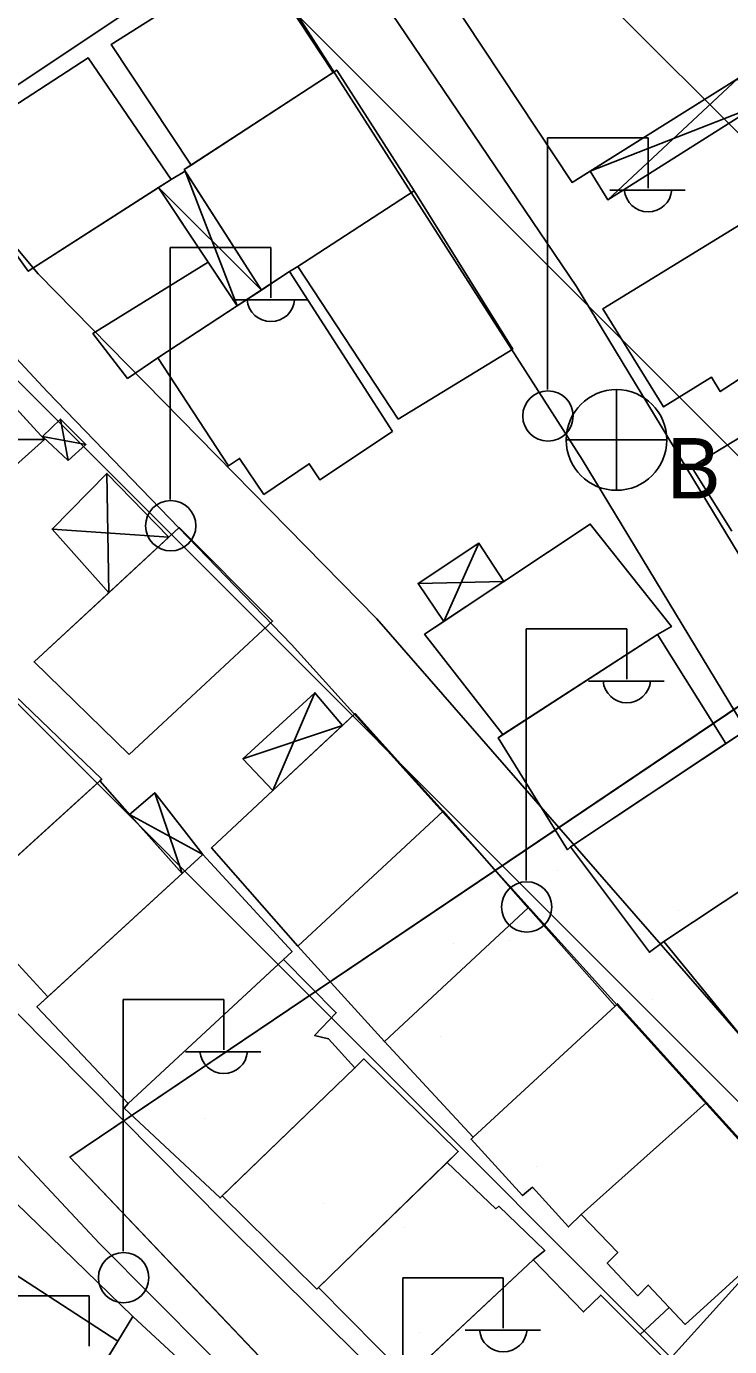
# Model space of a CAD drawing. Extents: x 417995 to 421451, y 4454518 to 4458015.
# Drawn here: x 420904.5 to 420953.4, y 4457372 to 4457463.8 of the extents above; entities that cross this region are included whole.
import ezdxf

# ---------------------------------------------------------------- set-up
doc = ezdxf.new("R2010")
doc.units = 0
for name, color, linetype in [('ADA', 7, 'Continuous'), ('B_Mesken', 7, 'Continuous'), ('B_Sundurma', 7, 'Continuous'), ('Default', 7, 'Continuous'), ('PL_AYA_PARK_DINLENME', 7, 'Continuous'), ('PL_KON_MEV_250', 7, 'Continuous'), ('S_Elektrik_Diregi', 7, 'Continuous'), ('S_Rogar_Kapagi_Buski', 7, 'Continuous'), ('Sinir_Duvar_tek_tarafa_ait', 7, 'Continuous'), ('SN_TR_SIVILASMA', 7, 'Continuous'), ('TR_ORTAYOGUNKONUT', 7, 'Continuous'), ('TR_PARKALANI', 7, 'Continuous'), ('Yol_Sose', 7, 'Continuous')]:
    doc.layers.add(name, color=color, linetype=linetype)

# ---------------------------------------------------------------- blocks, each defined once
blk = doc.blocks.new('POINT_DISPLAY')
at = {"layer": 'Default'}
blk.add_line((0, 0), (0, 0), dxfattribs=at)

msp = doc.modelspace()

# ---------------------------------------------------------------- linework, layer by layer
at = {"layer": 'ADA'}
for p, q in [((421002.059, 4457448.836), (420907.527, 4457385.129)), ((420907.527, 4457385.129), (420946.649, 4457344.05))]:
    msp.add_line(p, q, dxfattribs=at)
at = {"layer": 'B_Mesken'}
for points in [[(420952.511, 4457480.558), (420962.425, 4457465.417), (420942.465, 4457452.9), (420932.534, 4457467.886)], [(420953.969, 4457460.115), (420943.712, 4457453.683), (420942.465, 4457452.901), (420932.534, 4457467.887), (420952.511, 4457480.558), (420962.425, 4457465.418)], [(420915.96, 4457454.108), (420910.405, 4457462.494), (420920.403, 4457468.809), (420925.832, 4457460.541)], [(420925.832, 4457460.541), (420915.96, 4457454.108), (420910.405, 4457462.494), (420920.403, 4457468.809)], [(420914.571, 4457453.106), (420913.692, 4457452.542), (420904.627, 4457446.727), (420898.686, 4457455.007), (420908.79, 4457461.575)], [(420914.571, 4457453.106), (420904.627, 4457446.727), (420898.686, 4457455.007), (420908.79, 4457461.575)], [(420922.815, 4457446.705), (420923.375, 4457447.068), (420931.467, 4457452.32), (420926.094, 4457460.712), (420915.483, 4457453.798), (420920.853, 4457445.422)], [(420931.467, 4457452.32), (420923.375, 4457447.068), (420922.815, 4457446.705), (420920.853, 4457445.423), (420915.558, 4457453.681), (420915.483, 4457453.798), (420915.96, 4457454.108), (420925.832, 4457460.541), (420926.094, 4457460.712)], [(420930.359, 4457436.435), (420923.375, 4457447.068), (420931.467, 4457452.32), (420938.335, 4457441.322)], [(420930.359, 4457436.435), (420923.375, 4457447.068), (420931.467, 4457452.32), (420938.335, 4457441.322)], [(420959.811, 4457442.944), (420956.227, 4457449.281), (420955.075, 4457448.637), (420954.195, 4457450.006), (420944.595, 4457444.113), (420948.835, 4457437.303), (420952.154, 4457439.368), (420952.775, 4457438.361)], [(420959.811, 4457442.944), (420952.775, 4457438.361), (420952.154, 4457439.368), (420948.835, 4457437.303), (420944.595, 4457444.113), (420954.195, 4457450.006), (420955.076, 4457448.637), (420956.227, 4457449.281)], [(420917.142, 4457447.363), (420909.127, 4457442.392), (420911.543, 4457439.284), (420913.656, 4457440.717), (420919.169, 4457444.321)], [(420919.169, 4457444.321), (420913.656, 4457440.717), (420911.544, 4457439.284), (420909.127, 4457442.392), (420917.142, 4457447.363)], [(420929.973, 4457435.58), (420924.914, 4457432.235), (420924.184, 4457433.345), (420921.024, 4457431.213), (420919.331, 4457433.721), (420918.552, 4457433.191), (420913.656, 4457440.717), (420922.815, 4457446.705)], [(420929.973, 4457435.58), (420924.914, 4457432.235), (420924.184, 4457433.345), (420921.024, 4457431.213), (420919.332, 4457433.721), (420918.552, 4457433.191), (420913.656, 4457440.717), (420919.169, 4457444.321), (420920.853, 4457445.423), (420922.815, 4457446.705)], [(420911.647, 4457413.141), (420905.032, 4457419.573), (420915.121, 4457428.904), (420921.624, 4457422.412)], [(420911.647, 4457413.141), (420905.032, 4457419.573), (420910.228, 4457424.379), (420914.412, 4457428.248), (420915.121, 4457428.904), (420921.624, 4457422.412)], [(420948.41, 4457421.483), (420949.38, 4457422.03), (420943.732, 4457429.155), (420932.202, 4457421.495), (420937.657, 4457414.516)], [(420948.41, 4457421.483), (420937.657, 4457414.516), (420932.202, 4457421.495), (420933.533, 4457422.38), (420937.719, 4457425.161), (420943.732, 4457429.155), (420949.38, 4457422.03)], [(420942.363, 4457406.707), (420942.15, 4457406.508), (420937.327, 4457414.302), (420948.41, 4457421.483), (420953.164, 4457413.889)], [(420953.164, 4457413.89), (420942.362, 4457406.707), (420942.15, 4457406.508), (420937.327, 4457414.302), (420937.657, 4457414.516), (420948.41, 4457421.483)], [(420903.082, 4457417.831), (420909.742, 4457411.417), (420899.361, 4457401.993), (420892.663, 4457408.38)], [(420909.604, 4457411.292), (420900.108, 4457402.671), (420899.361, 4457401.994), (420892.663, 4457408.38), (420903.082, 4457417.831), (420909.742, 4457411.417)], [(420923.391, 4457399.816), (420917.378, 4457406.643), (420927.363, 4457415.983), (420933.504, 4457409.199)], [(420933.504, 4457409.2), (420923.391, 4457399.816), (420917.378, 4457406.643), (420921.653, 4457410.642), (420926.482, 4457415.159), (420927.363, 4457415.983)], [(420959.178, 4457406.978), (420948.847, 4457400.133), (420947.846, 4457399.383), (420942.362, 4457406.707), (420953.164, 4457413.89), (420954.574, 4457414.827), (420960.025, 4457407.524)], [(420959.178, 4457406.978), (420960.025, 4457407.523), (420954.574, 4457414.827), (420942.363, 4457406.707), (420947.846, 4457399.383), (420948.846, 4457400.133)], [(420915.341, 4457404.868), (420909.604, 4457411.292), (420900.108, 4457402.671), (420905.985, 4457396.28)], [(420911.68, 4457408.968), (420915.342, 4457404.868), (420905.985, 4457396.28), (420900.108, 4457402.671), (420909.604, 4457411.292)], [(420939.409, 4457402.463), (420929.414, 4457393.176), (420923.391, 4457399.816), (420933.504, 4457409.2)], [(420939.409, 4457402.463), (420933.504, 4457409.199), (420923.391, 4457399.816), (420929.414, 4457393.176)], [(420967.269, 4457394.77), (420958.674, 4457388.103), (420948.846, 4457400.133), (420959.178, 4457406.978)], [(420967.269, 4457394.771), (420958.674, 4457388.103), (420948.847, 4457400.133), (420959.178, 4457406.978)], [(420916.767, 4457406.176), (420922.988, 4457399.447), (420911.577, 4457388.861), (420905.233, 4457395.59)], [(420922.385, 4457398.888), (420911.577, 4457388.861), (420905.233, 4457395.59), (420905.985, 4457396.28), (420915.342, 4457404.868), (420916.767, 4457406.176), (420922.988, 4457399.447)], [(420945.47, 4457395.642), (420935.581, 4457386.527), (420929.414, 4457393.176), (420939.409, 4457402.463)], [(420945.47, 4457395.642), (420935.581, 4457386.527), (420929.414, 4457393.176), (420939.409, 4457402.463)], [(420911.577, 4457388.861), (420911.301, 4457388.549), (420917.979, 4457382.31), (420927.355, 4457391.341), (420925.529, 4457393.373), (420924.554, 4457393.607), (420926.063, 4457395.18), (420922.385, 4457398.888)], [(420927.355, 4457391.341), (420918.127, 4457382.453), (420917.979, 4457382.31), (420911.301, 4457388.549), (420911.577, 4457388.861), (420922.385, 4457398.888), (420926.063, 4457395.18), (420924.554, 4457393.607), (420925.529, 4457393.373)], [(420951.814, 4457388.945), (420943.093, 4457381.155), (420942.219, 4457380.294), (420939.704, 4457383.049), (420939.025, 4457382.469), (420935.44, 4457386.384), (420935.581, 4457386.527), (420945.47, 4457395.642), (420945.614, 4457395.803)], [(420951.814, 4457388.945), (420943.093, 4457381.155), (420942.219, 4457380.294), (420939.704, 4457383.049), (420939.025, 4457382.469), (420935.44, 4457386.384), (420935.581, 4457386.527), (420945.47, 4457395.642), (420945.614, 4457395.803)], [(420927.355, 4457391.341), (420927.966, 4457391.976), (420934.549, 4457385.533), (420924.7, 4457375.964), (420918.127, 4457382.453)], [(420933.765, 4457384.771), (420924.817, 4457376.078), (420924.7, 4457375.964), (420918.127, 4457382.453), (420927.355, 4457391.341), (420927.966, 4457391.976), (420934.549, 4457385.533)], [(420951.814, 4457388.945), (420958.811, 4457381.226), (420950.325, 4457373.517), (420947.762, 4457376.246), (420947.028, 4457375.508), (420944.906, 4457377.779), (420945.645, 4457378.501), (420943.093, 4457381.155)], [(420951.814, 4457388.945), (420958.811, 4457381.226), (420950.326, 4457373.517), (420947.762, 4457376.246), (420947.028, 4457375.508), (420944.906, 4457377.779), (420945.646, 4457378.501), (420943.093, 4457381.155)], [(420939.748, 4457377.997), (420931.008, 4457369.824), (420924.817, 4457376.078), (420933.765, 4457384.771), (420937.161, 4457381.55), (420937.357, 4457381.722), (420940.576, 4457378.655)], [(420931.008, 4457369.824), (420924.817, 4457376.078), (420933.765, 4457384.77), (420937.16, 4457381.55), (420937.357, 4457381.722), (420940.576, 4457378.655), (420939.747, 4457377.997)], [(420930.832, 4457369.659), (420939.747, 4457377.997), (420943.247, 4457374.381), (420944.46, 4457375.555), (420949.515, 4457370.499), (420944.317, 4457365.798), (420945.06, 4457365.08), (420940.017, 4457360.327)], [(420930.832, 4457369.66), (420931.008, 4457369.824), (420939.748, 4457377.997), (420943.247, 4457374.381), (420944.46, 4457375.555), (420949.515, 4457370.499), (420944.317, 4457365.798), (420945.06, 4457365.081), (420940.017, 4457360.327)], [(420897.109, 4457366.122), (420904.102, 4457361.364), (420910.868, 4457372.349), (420903.634, 4457377.051), (420902.656, 4457375.511), (420903.042, 4457375.255)], [(420910.286, 4457371.404), (420904.102, 4457361.364), (420897.109, 4457366.122), (420903.042, 4457375.256), (420902.656, 4457375.511), (420903.634, 4457377.051), (420910.868, 4457372.349)]]:
    msp.add_lwpolyline(points, close=True, dxfattribs=at)
at = {"layer": 'B_Sundurma'}
for p, q in [((420944.949, 4457451.702), (420953.969, 4457460.115)), ((420943.712, 4457453.683), (420955.278, 4457458.213)), ((420919.169, 4457444.321), (420915.558, 4457453.681)), ((420913.692, 4457452.542), (420920.853, 4457445.422)), ((420907.398, 4457433.579), (420906.87, 4457436.45)), ((420905.767, 4457435.03), (420896.732, 4457435.025)), ((420905.616, 4457435.244), (420908.638, 4457434.678)), ((420910.228, 4457424.379), (420910.102, 4457432.674)), ((420906.285, 4457428.808), (420914.412, 4457428.248)), ((420933.533, 4457422.379), (420935.977, 4457427.818)), ((420931.755, 4457425.028), (420937.719, 4457425.16)), ((420924.579, 4457417.428), (420921.653, 4457410.642)), ((420926.482, 4457415.159), (420919.566, 4457412.837)), ((420913.43, 4457410.47), (420915.341, 4457404.868)), ((420911.68, 4457408.967), (420916.767, 4457406.176))]:
    msp.add_line(p, q, dxfattribs=at)
for points in [[(420943.712, 4457453.683), (420944.949, 4457451.702), (420955.278, 4457458.213), (420953.969, 4457460.115)], [(420943.712, 4457453.683), (420953.969, 4457460.115), (420955.278, 4457458.213), (420944.949, 4457451.702)], [(420919.169, 4457444.321), (420913.692, 4457452.542), (420914.571, 4457453.106), (420915.558, 4457453.681), (420920.853, 4457445.422)], [(420920.853, 4457445.423), (420919.169, 4457444.321), (420917.142, 4457447.363), (420913.692, 4457452.542), (420914.571, 4457453.106), (420915.558, 4457453.681)], [(420900.847, 4457430.657), (420905.767, 4457435.03), (420901.538, 4457439.629), (420896.732, 4457435.025)], [(420902.747, 4457438.314), (420905.767, 4457435.03), (420900.847, 4457430.657), (420896.732, 4457435.025), (420901.538, 4457439.629)], [(420907.398, 4457433.579), (420905.616, 4457435.244), (420906.87, 4457436.45), (420908.638, 4457434.678)], [(420907.399, 4457433.579), (420905.616, 4457435.244), (420906.871, 4457436.45), (420908.638, 4457434.678)], [(420910.228, 4457424.379), (420906.285, 4457428.808), (420910.102, 4457432.674), (420914.412, 4457428.248)], [(420914.412, 4457428.248), (420910.228, 4457424.379), (420906.285, 4457428.808), (420910.102, 4457432.674)], [(420933.533, 4457422.379), (420931.755, 4457425.028), (420935.977, 4457427.818), (420937.719, 4457425.16)], [(420937.719, 4457425.161), (420933.533, 4457422.38), (420931.755, 4457425.028), (420935.977, 4457427.818)], [(420926.482, 4457415.159), (420924.579, 4457417.428), (420919.566, 4457412.837), (420921.653, 4457410.642)], [(420926.482, 4457415.159), (420921.653, 4457410.642), (420919.566, 4457412.837), (420924.579, 4457417.428)], [(420911.68, 4457408.967), (420913.43, 4457410.47), (420916.767, 4457406.176), (420915.341, 4457404.868)], [(420916.767, 4457406.176), (420915.342, 4457404.868), (420911.68, 4457408.968), (420913.43, 4457410.47)]]:
    msp.add_lwpolyline(points, close=True, dxfattribs=at)
at = {"layer": 'PL_AYA_PARK_DINLENME'}
msp.add_lwpolyline([(420946.649, 4457344.05), (420907.527, 4457385.129), (421002.059, 4457448.836), (421005.145, 4457444.352), (421008.34, 4457439.945), (421011.643, 4457435.619), (421015.052, 4457431.376), (421018.566, 4457427.218), (421022.181, 4457423.149), (421025.895, 4457419.17), (421029.707, 4457415.284), (420966.211, 4457338.182)], close=True, dxfattribs=at)
at = {"layer": 'PL_KON_MEV_250'}
msp.add_lwpolyline([(420889.99, 4457087.266), (421072.135, 4457194.358), (421055.364, 4457228.469), (421058.15, 4457230.594), (421038.588, 4457256.024), (420983.816, 4457218.857), (420944.693, 4457173.866), (420931.403, 4457184.282), (420872.316, 4457230.594), (420903.381, 4457278.009), (420946.649, 4457344.05), (420907.527, 4457385.129), (421002.059, 4457448.836)], dxfattribs=at)
at = {"layer": 'S_Elektrik_Diregi'}
for p, q in [((420940.749, 4457438.502), (420940.749, 4457456.002)), ((420940.749, 4457456.002), (420947.749, 4457456.002)), ((420947.749, 4457452.502), (420947.749, 4457456.002)), ((420945.089, 4457452.362), (420950.339, 4457452.362)), ((420914.51, 4457430.872), (420914.51, 4457448.372)), ((420914.51, 4457448.372), (420921.51, 4457448.372)), ((420921.51, 4457444.872), (420921.51, 4457448.372)), ((420918.85, 4457444.732), (420924.1, 4457444.732)), ((420939.27, 4457404.371), (420939.27, 4457421.871)), ((420939.27, 4457421.871), (420946.27, 4457421.871)), ((420946.27, 4457418.371), (420946.27, 4457421.871)), ((420943.61, 4457418.231), (420948.86, 4457418.231)), ((420911.228, 4457378.598), (420911.228, 4457396.098)), ((420911.228, 4457396.098), (420918.228, 4457396.098)), ((420918.228, 4457392.598), (420918.228, 4457396.098)), ((420915.568, 4457392.458), (420920.818, 4457392.458)), ((420930.679, 4457359.244), (420930.679, 4457376.744)), ((420930.679, 4457376.744), (420937.679, 4457376.744)), ((420937.679, 4457373.244), (420937.679, 4457376.744)), ((420901.874, 4457375.49), (420908.874, 4457375.49)), ((420908.874, 4457371.99), (420908.874, 4457375.49)), ((420935.019, 4457373.104), (420940.269, 4457373.104))]:
    msp.add_line(p, q, dxfattribs=at)
for centre in [(420940.785, 4457436.667), (420914.546, 4457429.037), (420939.306, 4457402.535), (420911.264, 4457376.763)]:
    msp.add_circle(centre, 1.75, dxfattribs=at)
for centre in [(420947.75, 4457452.515), (420921.511, 4457444.885), (420946.271, 4457418.384), (420918.229, 4457392.611), (420937.68, 4457373.257)]:
    msp.add_arc(centre, 1.658, 184.83843, 355.14641, dxfattribs=at)
at = {"layer": 'S_Rogar_Kapagi_Buski'}
for p, q in [((420945.555, 4457438.499), (420945.555, 4457431.499)), ((420942.055, 4457434.999), (420949.055, 4457434.999))]:
    msp.add_line(p, q, dxfattribs=at)
msp.add_circle((420945.555, 4457434.999), 3.5, dxfattribs=at)
at = {"layer": 'Sinir_Duvar_tek_tarafa_ait'}
for points in [[(420953.583, 4457428.66), (420950.767, 4457433.14), (420954.486, 4457435.39)], [(420902.927, 4457382.781), (420911.914, 4457374.066), (420910.868, 4457372.349)], [(420949.22, 4457374.693), (420947.207, 4457372.808)], [(420911.914, 4457374.066), (420918.485, 4457367.975), (420917.516, 4457366.706)]]:
    msp.add_lwpolyline(points, dxfattribs=at)
at = {"layer": 'SN_TR_SIVILASMA'}
for p, q in [((421287.616, 4457032.944), (420537.019, 4457783.542)), ((421287.848, 4457055.163), (420559.709, 4457783.302)), ((421288.312, 4457099.601), (420605.09, 4457782.822)), ((421288.543, 4457121.82), (420627.781, 4457782.582))]:
    msp.add_line(p, q, dxfattribs=at)
at = {"layer": 'TR_ORTAYOGUNKONUT'}
msp.add_lwpolyline([(420889.99, 4457087.266), (421072.135, 4457194.358), (421055.364, 4457228.469), (421058.15, 4457230.594), (421038.588, 4457256.024), (420983.816, 4457218.857), (420944.693, 4457173.866), (420931.403, 4457184.282), (420872.316, 4457230.594), (420903.381, 4457278.009), (420946.649, 4457344.05), (420907.527, 4457385.129), (421002.059, 4457448.836)], dxfattribs=at)
at = {"layer": 'Yol_Sose'}
for points in [[(420993.686, 4457419.16), (420999.836, 4457408.033), (420999.914, 4457407.673), (420999.912, 4457407.189), (420999.801, 4457406.774), (420999.664, 4457406.365), (420999.216, 4457405.759), (420998.842, 4457405.321), (420998.56, 4457404.943), (420982.916, 4457381.615), (420982.659, 4457381.463), (420982.421, 4457381.547), (420959.986, 4457417.312), (420942.775, 4457445.679), (420920.669, 4457478.331), (420908.058, 4457499.683), (420908.078, 4457499.958), (420908.211, 4457500.222), (420932.721, 4457509.892), (420934.666, 4457510.459), (420935.15, 4457510.457), (420935.323, 4457510.366), (420937.259, 4457507.978)], [(420957.45, 4457382.598), (420922.955, 4457420.774), (420905.963, 4457438.341), (420879.046, 4457467.248), (420865.988, 4457481.648), (420865.414, 4457482.141), (420865.006, 4457482.326), (420864.617, 4457482.401), (420864.093, 4457482.284), (420841.302, 4457468.262), (420840.787, 4457467.731), (420840.626, 4457467.388), (420840.57, 4457466.955), (420840.556, 4457466.433), (420840.672, 4457465.908), (420848.669, 4457455.147)], [(420967.204, 4457393.993), (420943.161, 4457433.635), (420920.856, 4457468.471), (420920.503, 4457469.067), (420920.249, 4457469.291), (420920.121, 4457469.381), (420919.884, 4457469.452), (420919.493, 4457469.462), (420918.993, 4457469.432), (420917.675, 4457468.9), (420898.334, 4457456.007), (420898.148, 4457455.577), (420898.121, 4457455.382), (420898.241, 4457454.988), (420905.326, 4457446.543)], [(420848.669, 4457455.147), (420873.963, 4457427.075), (420901.349, 4457397.645), (420918.368, 4457380.516), (420937.678, 4457361.372), (420938.146, 4457360.99), (420938.403, 4457360.875), (420938.79, 4457360.713), (420939.247, 4457360.745), (420939.817, 4457360.925), (420940.302, 4457361.195), (420957.493, 4457380.206)], [(420905.326, 4457446.543), (420928.89, 4457422.559), (420960.537, 4457386.295)], [(420909.579, 4457379.127), (420885.171, 4457405.219), (420869.866, 4457420.41), (420869.357, 4457420.836), (420868.949, 4457421.02), (420868.756, 4457421.09), (420868.387, 4457421.121), (420868.018, 4457421.109), (420867.451, 4457421.037), (420866.817, 4457420.88), (420865.938, 4457420.468), (420865.116, 4457419.794), (420849.972, 4457398.871)], [(420850.626, 4457396.573), (420882.086, 4457375.86), (420917.278, 4457353.422), (420932.725, 4457344.224), (420933.71, 4457343.721), (420933.99, 4457343.626), (420934.167, 4457343.731), (420937.044, 4457348.892), (420937.129, 4457349.607), (420937.099, 4457350.129), (420936.984, 4457350.675), (420936.764, 4457351.355), (420928.26, 4457360.373), (420909.579, 4457379.127)]]:
    msp.add_lwpolyline(points, dxfattribs=at)

# ---------------------------------------------------------------- block references
at = {"layer": 'TR_PARKALANI', "xscale": 0.1, "yscale": 0.10000000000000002}
for p in [(420941.424, 4457405.084), (420949.885, 4457402.289), (420934.245, 4457399.969), (420938.11, 4457400.214), (420948.085, 4457396.105), (420933.312, 4457393.5), (420918.54, 4457390.895), (420926.62, 4457390.572), (420916.868, 4457387.802), (420939.973, 4457384.52), (420925.201, 4457381.915), (420930.772, 4457380.273), (420945.544, 4457377.669), (420946.633, 4457375.54), (420931.861, 4457372.936)]:
    msp.add_blockref('POINT_DISPLAY', p, dxfattribs=at)

# ---------------------------------------------------------------- texts
at = {"layer": 'S_Rogar_Kapagi_Buski'}
msp.add_text('B', height=4.2, dxfattribs=at).set_placement((420949.055, 4457430.935))

doc.saveas('drawing.dxf')
